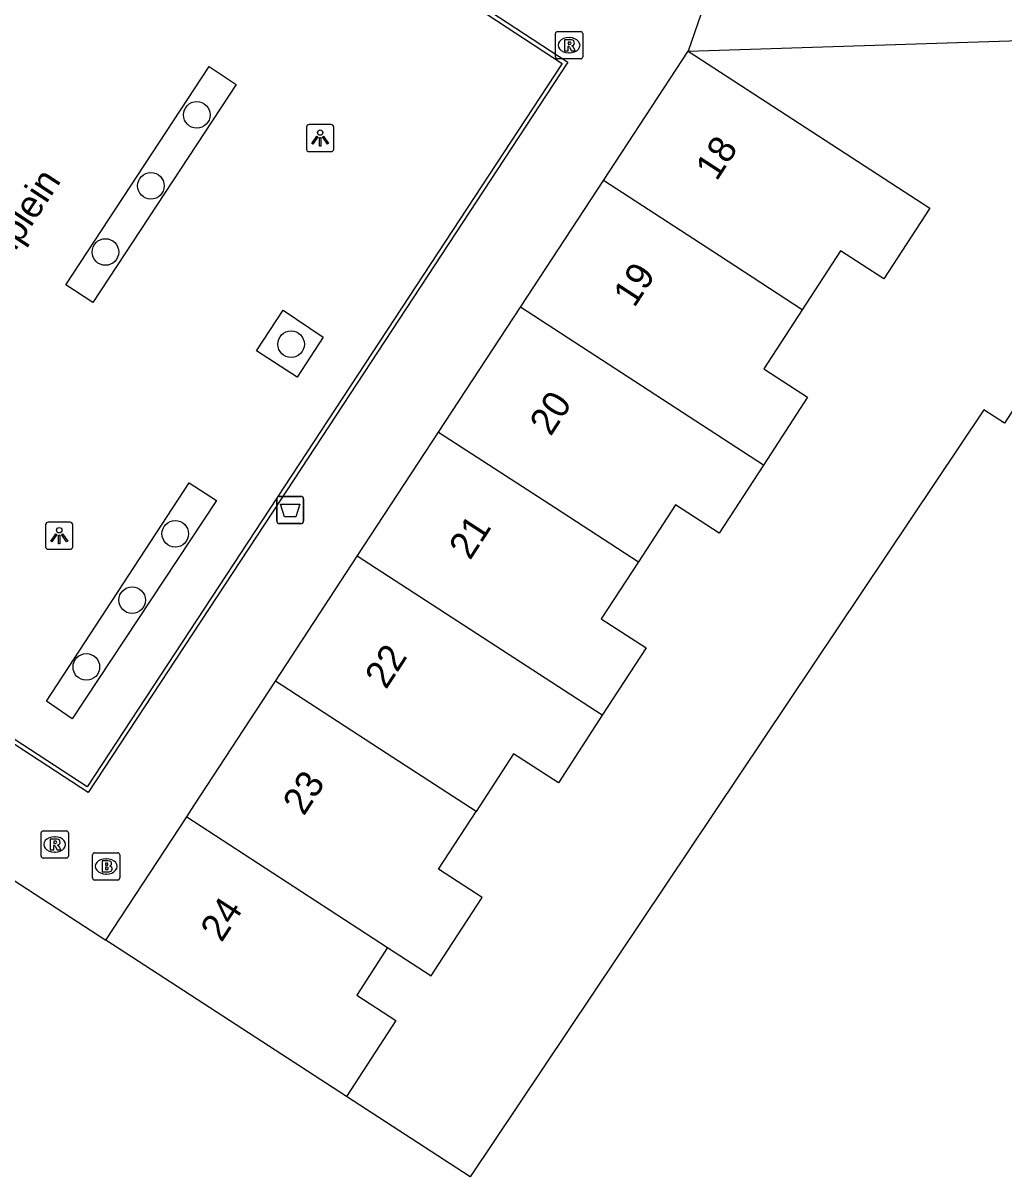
# Model space of a CAD drawing. Extents: x 159280 to 160375, y 384531 to 385872.
# Drawn here: x 160237.49 to 160273.55, y 384783.66 to 384826.09 of the extents above; entities that cross this region are included whole.
import ezdxf

# ---------------------------------------------------------------- set-up
doc = ezdxf.new("R2010")
doc.units = 0
for name, color, linetype in [('IMGEO_Afvalbak', 7, 'Continuous'), ('IMGEO_Boom', 7, 'Continuous'), ('IMGEO_Brandkraan', 7, 'Continuous'), ('IMGEO_Lichtpunt', 7, 'Continuous'), ('IMGEO_Lijnafwatering', 7, 'Continuous'), ('IMGEO_Openbare_ruimte_label', 7, 'Continuous'), ('IMGEO_Pand', 7, 'Continuous'), ('IMGEO_Pand_nummerreeks', 7, 'Continuous'), ('IMGEO_Rioolput', 7, 'Continuous'), ('IMGEO_Voetpad_open', 7, 'Continuous')]:
    doc.layers.add(name, color=color, linetype=linetype)

msp = doc.modelspace()

# ---------------------------------------------------------------- linework, layer by layer
at = {"layer": 'IMGEO_Afvalbak'}
for p, q in [((160246.918, 384808.684), (160247.708, 384808.684)), ((160247.708, 384808.684), (160246.918, 384808.684)), ((160246.818, 384807.784), (160246.818, 384808.584)), ((160246.818, 384808.584), (160246.818, 384807.784)), ((160247.808, 384808.584), (160247.808, 384807.784)), ((160247.808, 384807.784), (160247.808, 384808.584)), ((160247.708, 384807.684), (160246.918, 384807.684)), ((160246.918, 384807.684), (160247.708, 384807.684))]:
    msp.add_line(p, q, dxfattribs=at)
msp.add_lwpolyline([(160246.961, 384808.398), (160247.665, 384808.398), (160247.516, 384807.928), (160247.11, 384807.928), (160246.961, 384808.398)], dxfattribs=at)
for centre, start, end in [((160246.918, 384808.584), 90, 180), ((160246.918, 384808.584), 90, 180), ((160247.708, 384808.584), 0, 90), ((160247.708, 384808.584), 360, 90), ((160246.918, 384807.784), 180, 270), ((160246.918, 384807.784), 180, 270), ((160247.708, 384807.784), 270, 0), ((160247.708, 384807.784), 270, 0)]:
    msp.add_arc(centre, 0.1, start, end, dxfattribs=at)
at = {"layer": 'IMGEO_Boom'}
for centre in [(160243.879, 384822.715), (160242.195, 384820.105), (160240.521, 384817.671), (160247.346, 384814.28), (160243.09, 384807.309), (160241.503, 384804.869), (160239.82, 384802.412)]:
    msp.add_circle(centre, 0.489, dxfattribs=at)
at = {"layer": 'IMGEO_Brandkraan'}
for p, q in [((160240.124, 384795.577), (160240.976, 384795.577)), ((160240.049, 384794.651), (160240.049, 384795.503)), ((160240.537, 384795.357), (160240.562, 384795.357)), ((160241.05, 384795.503), (160241.05, 384794.651)), ((160240.56, 384794.797), (160240.535, 384794.797)), ((160240.976, 384794.577), (160240.124, 384794.577))]:
    msp.add_line(p, q, dxfattribs=at)
for points in [[(160240.124, 384795.577), (160240.976, 384795.577)], [(160240.049, 384794.651), (160240.049, 384795.503)], [(160240.397, 384795.277), (160240.397, 384794.877), (160240.61, 384794.877)], [(160240.628, 384795.277), (160240.397, 384795.277)], [(160240.576, 384795.196), (160240.522, 384795.196), (160240.522, 384795.12)], [(160240.522, 384795.12), (160240.575, 384795.12)], [(160241.05, 384795.503), (160241.05, 384794.651)], [(160240.584, 384795.044), (160240.522, 384795.044), (160240.522, 384794.963)], [(160240.522, 384794.963), (160240.584, 384794.963)], [(160240.976, 384794.577), (160240.124, 384794.577)]]:
    msp.add_lwpolyline(points, dxfattribs=at)
for centre, radius, start, end in [((160240.126, 384795.501), 0.0765, 91.552, 178.448), ((160240.126, 384795.501), 0.0765, 91.552, 178.448), ((160240.974, 384795.501), 0.0765, 1.552, 88.448), ((160240.974, 384795.501), 0.0765, 1.552, 88.448), ((160240.577, 384795.158), 0.0379, 267.8285, 90.9355), ((160240.632, 384795.132), 0.145, 59.4692, 91.5367), ((160240.657, 384795.179), 0.0922, 285.5137, 58.1501), ((160240.585, 384795.003), 0.0404, 269.8759, 90.5077), ((160240.616, 384795.128), 0.251, 268.6676, 293.5347), ((160240.662, 384794.987), 0.105, 301.3115, 78.989), ((160240.126, 384794.653), 0.0765, 181.552, 268.448), ((160240.126, 384794.653), 0.0765, 181.552, 268.448), ((160240.974, 384794.653), 0.0765, 271.552, 358.448), ((160240.974, 384794.653), 0.0765, 271.552, 358.448)]:
    msp.add_arc(centre, radius, start, end, dxfattribs=at)
for centre, major_axis, ratio, start_param, end_param in [((160240.536, 384795.077), (-0.387, 0.002), 0.722429, 4.712389, 7.853982), ((160240.561, 384795.077), (-0.39, 0.002), 0.717154, 1.570796, 4.712389)]:
    msp.add_ellipse(centre, major_axis=major_axis, ratio=ratio, start_param=start_param, end_param=end_param, dxfattribs=at)
at = {"layer": 'IMGEO_Lichtpunt'}
for p, q in [((160247.917, 384822.265), (160247.917, 384821.458)), ((160247.917, 384822.265), (160247.917, 384821.458)), ((160248.819, 384822.36), (160248.011, 384822.36)), ((160248.819, 384822.36), (160248.011, 384822.36)), ((160248.913, 384821.458), (160248.913, 384822.265)), ((160248.913, 384821.458), (160248.913, 384822.265)), ((160248.011, 384821.364), (160248.819, 384821.364)), ((160248.011, 384821.364), (160248.819, 384821.364)), ((160238.323, 384807.642), (160238.323, 384806.835)), ((160238.323, 384807.642), (160238.323, 384806.835)), ((160239.225, 384807.737), (160238.417, 384807.737)), ((160239.225, 384807.737), (160238.417, 384807.737)), ((160239.319, 384806.835), (160239.319, 384807.642)), ((160239.319, 384806.835), (160239.319, 384807.642)), ((160238.417, 384806.741), (160239.225, 384806.741)), ((160238.417, 384806.741), (160239.225, 384806.741))]:
    msp.add_line(p, q, dxfattribs=at)
for points in [[(160248.291, 384821.929), (160248.33, 384821.901), (160248.142, 384821.639), (160248.104, 384821.666), (160248.291, 384821.929)], [(160248.393, 384821.881), (160248.44, 384821.881), (160248.44, 384821.559), (160248.393, 384821.559), (160248.393, 384821.881)], [(160248.503, 384821.901), (160248.541, 384821.928), (160248.728, 384821.666), (160248.689, 384821.638), (160248.503, 384821.901)], [(160238.697, 384807.306), (160238.736, 384807.278), (160238.548, 384807.016), (160238.51, 384807.043), (160238.697, 384807.306)], [(160238.799, 384807.258), (160238.846, 384807.258), (160238.846, 384806.936), (160238.799, 384806.936), (160238.799, 384807.258)], [(160238.909, 384807.278), (160238.947, 384807.305), (160239.134, 384807.043), (160239.095, 384807.015), (160238.909, 384807.278)]]:
    msp.add_lwpolyline(points, dxfattribs=at)
for centre in [(160248.416, 384822.063), (160238.822, 384807.44)]:
    msp.add_circle(centre, 0.0994, dxfattribs=at)
for centre, start, end in [((160248.011, 384822.265), 90, 180), ((160248.011, 384822.265), 90, 180), ((160248.819, 384822.265), 0, 90), ((160248.819, 384822.265), 0, 90), ((160248.011, 384821.458), 180, 270), ((160248.011, 384821.458), 180, 270), ((160248.819, 384821.458), 270, 0), ((160248.819, 384821.458), 270, 360), ((160238.417, 384807.642), 90, 180), ((160238.417, 384807.642), 90, 180), ((160239.225, 384807.642), 0, 90), ((160239.225, 384807.642), 0, 90), ((160238.417, 384806.835), 180, 270), ((160238.417, 384806.835), 180, 270), ((160239.225, 384806.835), 270, 0), ((160239.225, 384806.835), 270, 360)]:
    msp.add_arc(centre, 0.0946, start, end, dxfattribs=at)
at = {"layer": 'IMGEO_Lijnafwatering'}
for points in [[(160240.912, 384835.529), (160257.52, 384824.652)], [(160257.52, 384824.652), (160246.662, 384808.109)], [(160246.662, 384808.109), (160239.89, 384797.791), (160233.63, 384801.882)]]:
    msp.add_lwpolyline(points, dxfattribs=at)
at = {"layer": 'IMGEO_Pand'}
for points in [[(160258.828, 384820.3), (160261.942, 384825.057)], [(160261.942, 384825.057), (160270.824, 384819.283), (160269.134, 384816.684), (160267.548, 384817.715), (160266.139, 384815.547)], [(160255.777, 384815.64), (160258.828, 384820.3)], [(160266.139, 384815.547), (160263.09, 384817.529), (160258.828, 384820.3)], [(160252.772, 384811.05), (160255.777, 384815.64)], [(160264.711, 384809.833), (160255.777, 384815.64)], [(160266.139, 384815.547), (160264.73, 384813.379), (160266.337, 384812.334), (160264.711, 384809.833)], [(160273.572, 384811.373), (160272.813, 384811.866), (160253.932, 384783.658), (160249.386, 384786.613)], [(160249.782, 384806.484), (160252.772, 384811.05)], [(160252.772, 384811.05), (160257.063, 384808.263), (160260.115, 384806.28)], [(160264.711, 384809.833), (160263.085, 384807.331), (160261.478, 384808.376), (160260.115, 384806.28)], [(160246.774, 384801.89), (160249.782, 384806.484)], [(160258.785, 384800.633), (160249.782, 384806.484)], [(160260.115, 384806.28), (160258.751, 384804.181), (160260.396, 384803.112), (160258.785, 384800.633)], [(160221.181, 384804.965), (160240.538, 384792.365)], [(160243.509, 384796.902), (160243.775, 384797.309), (160246.774, 384801.89)], [(160254.146, 384797.098), (160251.086, 384799.087), (160246.774, 384801.89)], [(160258.785, 384800.633), (160257.173, 384798.154), (160255.528, 384799.223), (160254.146, 384797.098)], [(160240.538, 384792.365), (160243.509, 384796.902)], [(160243.509, 384796.902), (160250.897, 384792.099)], [(160250.897, 384792.099), (160252.501, 384791.056), (160252.766, 384791.464), (160254.367, 384793.928), (160252.763, 384794.97), (160254.146, 384797.098)], [(160249.386, 384786.613), (160240.538, 384792.365)], [(160250.897, 384792.099), (160249.758, 384790.347), (160251.203, 384789.408), (160249.386, 384786.613)]]:
    msp.add_lwpolyline(points, dxfattribs=at)
at = {"layer": 'IMGEO_Rioolput'}
for p, q in [((160257.066, 384824.849), (160257.066, 384825.701)), ((160257.141, 384825.775), (160257.993, 384825.775)), ((160258.067, 384825.701), (160258.067, 384824.849)), ((160257.554, 384825.555), (160257.579, 384825.555)), ((160257.577, 384824.995), (160257.552, 384824.995)), ((160257.993, 384824.775), (160257.141, 384824.775)), ((160238.233, 384796.384), (160239.085, 384796.384)), ((160238.158, 384795.458), (160238.158, 384796.31)), ((160238.646, 384796.164), (160238.671, 384796.164)), ((160239.159, 384796.31), (160239.159, 384795.458)), ((160238.669, 384795.604), (160238.644, 384795.604)), ((160239.085, 384795.384), (160238.233, 384795.384))]:
    msp.add_line(p, q, dxfattribs=at)
for points in [[(160257.066, 384824.849), (160257.066, 384825.701)], [(160257.141, 384825.775), (160257.993, 384825.775)], [(160258.067, 384825.701), (160258.067, 384824.849)], [(160257.655, 384825.473), (160257.403, 384825.475), (160257.403, 384825.075)], [(160257.403, 384825.075), (160257.527, 384825.075), (160257.527, 384825.237), (160257.538, 384825.237)], [(160257.581, 384825.394), (160257.527, 384825.394), (160257.527, 384825.313)], [(160257.527, 384825.313), (160257.579, 384825.313)], [(160257.585, 384825.208), (160257.656, 384825.075), (160257.796, 384825.075), (160257.731, 384825.201)], [(160257.993, 384824.775), (160257.141, 384824.775)], [(160238.233, 384796.384), (160239.085, 384796.384)], [(160238.158, 384795.458), (160238.158, 384796.31)], [(160238.747, 384796.082), (160238.495, 384796.084), (160238.495, 384795.684)], [(160238.673, 384796.003), (160238.619, 384796.003), (160238.619, 384795.922)], [(160239.159, 384796.31), (160239.159, 384795.458)], [(160238.495, 384795.684), (160238.619, 384795.684), (160238.619, 384795.846), (160238.63, 384795.846)], [(160238.619, 384795.922), (160238.671, 384795.922)], [(160238.677, 384795.817), (160238.748, 384795.684), (160238.888, 384795.684), (160238.823, 384795.81)], [(160239.085, 384795.384), (160238.233, 384795.384)]]:
    msp.add_lwpolyline(points, dxfattribs=at)
for centre, radius, start, end in [((160257.143, 384825.699), 0.0765, 91.552, 178.448), ((160257.143, 384825.699), 0.0765, 91.552, 178.448), ((160257.991, 384825.699), 0.0765, 1.552, 88.448), ((160257.991, 384825.699), 0.0765, 1.552, 88.448), ((160257.537, 384825.184), 0.0533, 26.0293, 88.6989), ((160257.563, 384825.502), 0.19, 274.7715, 282.9687), ((160257.587, 384825.298), 0.0964, 77.0061, 93.1865), ((160257.601, 384825.355), 0.0378, 276.6634, 79.6772), ((160257.654, 384825.363), 0.109, 350.3612, 89.416), ((160257.652, 384825.363), 0.112, 277.5842, 350.9817), ((160257.636, 384825.148), 0.108, 29.5134, 73.7905), ((160257.143, 384824.851), 0.0765, 181.552, 268.448), ((160257.143, 384824.851), 0.0765, 181.552, 268.448), ((160257.991, 384824.851), 0.0765, 271.552, 358.448), ((160257.991, 384824.851), 0.0765, 271.552, 358.448), ((160238.235, 384796.308), 0.0765, 91.552, 178.448), ((160238.235, 384796.308), 0.0765, 91.552, 178.448), ((160239.083, 384796.308), 0.0765, 1.552, 88.448), ((160239.083, 384796.308), 0.0765, 1.552, 88.448), ((160238.679, 384795.907), 0.0964, 77.0061, 93.1865), ((160238.693, 384795.964), 0.0378, 276.6634, 79.6772), ((160238.746, 384795.972), 0.109, 350.3612, 89.416), ((160238.744, 384795.972), 0.112, 277.5842, 350.9817), ((160238.629, 384795.793), 0.0533, 26.0293, 88.6989), ((160238.655, 384796.111), 0.19, 274.7715, 282.9687), ((160238.728, 384795.757), 0.108, 29.5134, 73.7905), ((160238.235, 384795.46), 0.0765, 181.552, 268.448), ((160238.235, 384795.46), 0.0765, 181.552, 268.448), ((160239.083, 384795.46), 0.0765, 271.552, 358.448), ((160239.083, 384795.46), 0.0765, 271.552, 358.448)]:
    msp.add_arc(centre, radius, start, end, dxfattribs=at)
for centre, major_axis, ratio, start_param, end_param in [((160257.553, 384825.275), (-0.387, 0.002), 0.722429, 4.712389, 7.853982), ((160257.578, 384825.275), (-0.39, 0.002), 0.717154, 1.570796, 4.712389), ((160238.645, 384795.884), (-0.387, 0.002), 0.722429, 4.712389, 7.853982), ((160238.67, 384795.884), (-0.39, 0.002), 0.717154, 1.570796, 4.712389)]:
    msp.add_ellipse(centre, major_axis=major_axis, ratio=ratio, start_param=start_param, end_param=end_param, dxfattribs=at)
at = {"layer": 'IMGEO_Voetpad_open'}
for points in [[(160217.246, 384812.767), (160234.695, 384839.421), (160257.312, 384824.609), (160239.847, 384797.998), (160217.246, 384812.767)], [(160262.41, 384826.405), (160261.942, 384825.057)], [(160261.942, 384825.057), (160282.902, 384825.728), (160273.572, 384811.373)], [(160240.06, 384815.818), (160239.072, 384816.465), (160244.33, 384824.493), (160245.326, 384823.83), (160240.06, 384815.818)], [(160247.575, 384813.065), (160246.075, 384814.033), (160247.054, 384815.528), (160248.526, 384814.536), (160247.575, 384813.065)], [(160239.303, 384800.504), (160238.355, 384801.149), (160243.605, 384809.179), (160244.6, 384808.529), (160239.303, 384800.504)]]:
    msp.add_lwpolyline(points, dxfattribs=at)

# ---------------------------------------------------------------- texts
at = {"layer": 'IMGEO_Openbare_ruimte_label'}
msp.add_text('Baekelandplein', height=1, rotation=56.7865, dxfattribs=at).set_placement((160233.907, 384812.643))
at = {"layer": 'IMGEO_Pand_nummerreeks'}
for s, rotation, p in [('18', 56.971, (160262.99, 384820.248)), ('19', 56.971, (160259.963, 384815.592)), ('20', 56.971, (160256.89, 384810.866)), ('21', 56.971, (160253.925, 384806.306)), ('22', 56.971, (160250.837, 384801.555)), ('23', 56.9692, (160247.815, 384796.905)), ('24', 56.9692, (160244.79, 384792.253))]:
    msp.add_text(s, height=1, rotation=rotation, dxfattribs=at).set_placement(p)

doc.saveas('drawing.dxf')
